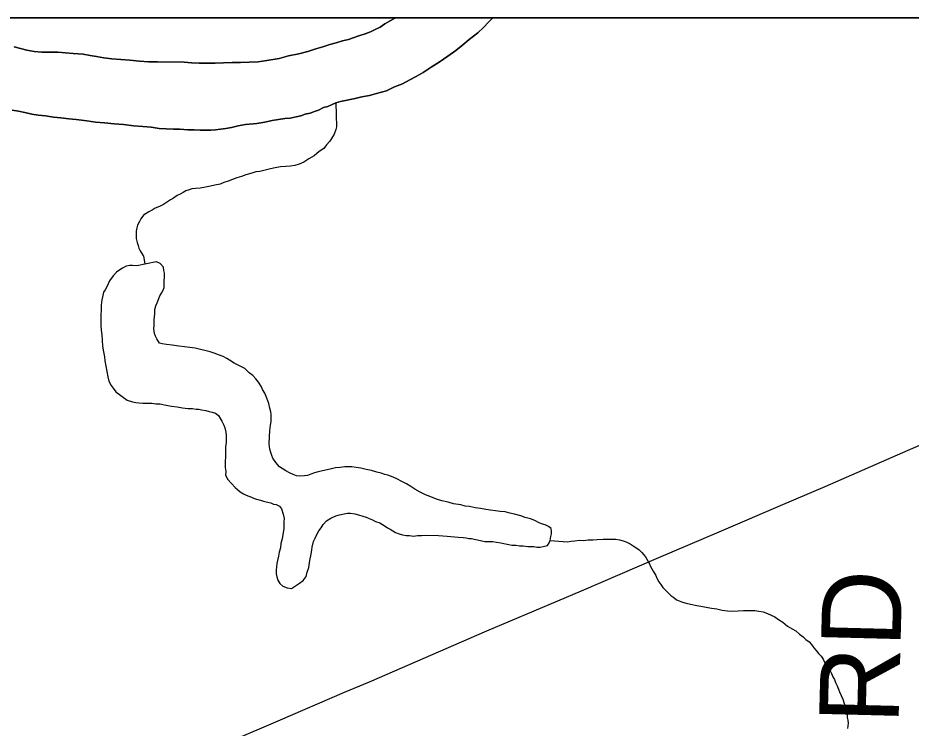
# Model space of a CAD drawing. Extents: x 0 to 64.8, y -5 to 22.
# Drawn here: x 7.614 to 8.252, y 20.393 to 20.9 of the extents above; entities that cross this region are included whole.
import ezdxf

# ---------------------------------------------------------------- set-up
doc = ezdxf.new("R2010")
doc.units = 0
for name, color, linetype in [('GM_X_Adjacent_County', 7, 'Continuous'), ('GM_X_County', 7, 'Continuous'), ('GM_X_County_Road', 7, 'Continuous'), ('GM_X_Major_River', 7, 'Continuous'), ('GM_X_Minor_Lake', 7, 'Continuous'), ('GM_X_Minor_River', 7, 'Continuous'), ('GM_X_Township', 7, 'Continuous'), ('GM_X_Township_Road_Text', 7, 'Continuous'), ('SH_Data', 7, 'Continuous')]:
    doc.layers.add(name, color=color, linetype=linetype)

msp = doc.modelspace()

# ---------------------------------------------------------------- linework, layer by layer
at = {"layer": 'GM_X_Adjacent_County'}
msp.add_lwpolyline([(8.9, 19.78096), (8.9, 20.9), (2.1, 20.9), (2.1, 19.91762)], dxfattribs=at)
at = {"layer": 'GM_X_County'}
msp.add_lwpolyline([(8.9, 19.78096), (8.9, 20.9), (2.1, 20.9), (2.1, 19.91762)], dxfattribs=at)
at = {"layer": 'GM_X_County_Road'}
msp.add_lwpolyline([(7.76671, 20.38376), (7.79978, 20.39779), (7.8472, 20.41815), (7.86494, 20.42566), (7.94881, 20.46196), (8.01634, 20.49066), (8.07178, 20.51438), (8.09234, 20.52321), (8.11806, 20.53422), (8.15868, 20.55151), (8.19071, 20.56513), (8.24997, 20.591), (8.26832, 20.59909)], dxfattribs=at)
at = {"layer": 'GM_X_Major_River'}
for points in [[(7.60951, 20.83414), (7.61406, 20.83331), (7.61861, 20.83247), (7.62354, 20.83126), (7.62809, 20.83042), (7.63341, 20.82996), (7.6391, 20.82911), (7.64442, 20.82864), (7.65011, 20.82779), (7.65543, 20.82733), (7.66302, 20.82645), (7.6691, 20.82559), (7.67555, 20.82511), (7.68239, 20.82424), (7.68923, 20.82375), (7.69644, 20.82288), (7.7029, 20.8224), (7.70898, 20.82192), (7.71467, 20.82107), (7.7196, 20.82061), (7.72493, 20.82052), (7.72949, 20.82045), (7.73519, 20.81998), (7.73975, 20.81991), (7.74394, 20.81984), (7.74774, 20.81978), (7.75154, 20.81972), (7.75497, 20.82005), (7.7584, 20.82037), (7.76222, 20.82107), (7.76641, 20.82177), (7.77099, 20.82284), (7.77633, 20.82389), (7.78433, 20.82452), (7.79005, 20.82557), (7.79539, 20.82663), (7.79997, 20.82731), (7.80455, 20.828), (7.80835, 20.82832), (7.81255, 20.82939), (7.81599, 20.8301), (7.81905, 20.83119), (7.82248, 20.8319), (7.82554, 20.83299), (7.8286, 20.83408), (7.83206, 20.83593), (7.83511, 20.83664), (7.83818, 20.83811), (7.84085, 20.83921), (7.8443, 20.84029), (7.8546, 20.84241), (7.85956, 20.84347), (7.8649, 20.84452), (7.86987, 20.84597), (7.87713, 20.84775), (7.88288, 20.8507), (7.88862, 20.85289), (7.89322, 20.85548), (7.89821, 20.85806), (7.9032, 20.86102), (7.90896, 20.86473), (7.91473, 20.86844), (7.92088, 20.87252), (7.92665, 20.87661), (7.93166, 20.88071), (7.93628, 20.88443), (7.94244, 20.88927), (7.9463, 20.89302), (7.95017, 20.89713), (7.95313, 20.9)], [(7.95313, 20.9), (7.95017, 20.89713), (7.9463, 20.89302), (7.94244, 20.88927), (7.93628, 20.88443), (7.93166, 20.88071), (7.92665, 20.87661), (7.92088, 20.87252), (7.91473, 20.86844), (7.90896, 20.86473), (7.9032, 20.86102), (7.89821, 20.85806), (7.89322, 20.85548), (7.88862, 20.85289), (7.88288, 20.8507), (7.87713, 20.84775), (7.86987, 20.84597), (7.8649, 20.84452), (7.85956, 20.84347), (7.8546, 20.84241), (7.8443, 20.84029), (7.84085, 20.83921), (7.83818, 20.83811), (7.83511, 20.83664), (7.83206, 20.83593), (7.8286, 20.83408), (7.82554, 20.83299), (7.82248, 20.8319), (7.81905, 20.83119), (7.81599, 20.8301), (7.81255, 20.82939), (7.80835, 20.82832), (7.80455, 20.828), (7.79997, 20.82731), (7.79539, 20.82663), (7.79005, 20.82557), (7.78433, 20.82452), (7.77633, 20.82389), (7.77099, 20.82284), (7.76641, 20.82177), (7.76222, 20.82107), (7.7584, 20.82037), (7.75497, 20.82005), (7.75154, 20.81972), (7.74774, 20.81978), (7.74394, 20.81984), (7.73975, 20.81991), (7.73519, 20.81998), (7.72949, 20.82045), (7.72493, 20.82052), (7.7196, 20.82061), (7.71467, 20.82107), (7.70898, 20.82192), (7.7029, 20.8224), (7.69644, 20.82288), (7.68923, 20.82375), (7.68239, 20.82424), (7.67555, 20.82511), (7.6691, 20.82559), (7.66302, 20.82645), (7.65543, 20.82733), (7.65011, 20.82779), (7.64442, 20.82864), (7.6391, 20.82911), (7.63341, 20.82996), (7.62809, 20.83042), (7.62354, 20.83126), (7.61861, 20.83247), (7.61406, 20.83331), (7.60951, 20.83414)], [(7.8835, 20.9), (7.87981, 20.89787), (7.87598, 20.89565), (7.87252, 20.89343), (7.86907, 20.89158), (7.86562, 20.89012), (7.86179, 20.88866), (7.85721, 20.88721), (7.85338, 20.88575), (7.84994, 20.88466), (7.84574, 20.88359), (7.84115, 20.88214), (7.83657, 20.88108), (7.8316, 20.87926), (7.82663, 20.87781), (7.82089, 20.87601), (7.8144, 20.87421), (7.80715, 20.8728), (7.80028, 20.87101), (7.79151, 20.86963), (7.7854, 20.86859), (7.77893, 20.86831), (7.77284, 20.86803), (7.76676, 20.86813), (7.76067, 20.86784)], [(7.76067, 20.86784), (7.76676, 20.86813), (7.77284, 20.86803), (7.77893, 20.86831), (7.7854, 20.86859), (7.79151, 20.86963), (7.80028, 20.87101), (7.80715, 20.8728), (7.8144, 20.87421), (7.82089, 20.87601), (7.82663, 20.87781), (7.8316, 20.87926), (7.83657, 20.88108), (7.84115, 20.88214), (7.84574, 20.88359), (7.84994, 20.88466), (7.85338, 20.88575), (7.85721, 20.88721), (7.86179, 20.88866), (7.86562, 20.89012), (7.86907, 20.89158), (7.87252, 20.89343), (7.87598, 20.89565), (7.87981, 20.89787), (7.8835, 20.9)], [(7.76067, 20.86784), (7.75458, 20.86756), (7.74849, 20.86765), (7.74317, 20.86774), (7.73784, 20.86782), (7.73253, 20.86829), (7.71351, 20.86859), (7.70705, 20.86869), (7.70059, 20.86917), (7.69375, 20.86966), (7.68729, 20.87014), (7.68083, 20.87063), (7.67514, 20.87148), (7.66983, 20.87232), (7.66528, 20.87316), (7.66035, 20.87399), (7.65313, 20.87449), (7.64781, 20.87495), (7.64211, 20.87542), (7.63641, 20.87552), (7.6307, 20.8756), (7.62539, 20.87607), (7.62007, 20.87691), (7.61553, 20.87813), (7.61098, 20.87934)], [(7.61098, 20.87934), (7.61553, 20.87813), (7.62007, 20.87691), (7.62539, 20.87607), (7.6307, 20.8756), (7.63641, 20.87552), (7.64211, 20.87542), (7.64781, 20.87495), (7.65313, 20.87449), (7.66035, 20.87399), (7.66528, 20.87316), (7.66983, 20.87232), (7.67514, 20.87148), (7.68083, 20.87063), (7.68729, 20.87014), (7.69375, 20.86966), (7.70059, 20.86917), (7.70705, 20.86869), (7.71351, 20.86859), (7.73253, 20.86829), (7.73784, 20.86782), (7.74317, 20.86774), (7.74849, 20.86765), (7.75458, 20.86756), (7.76067, 20.86784)]]:
    msp.add_lwpolyline(points, dxfattribs=at)
at = {"layer": 'GM_X_Minor_Lake'}
for points in [[(7.71241, 20.72572), (7.69868, 20.7229), (7.69563, 20.72295), (7.69373, 20.72298), (7.69106, 20.72264), (7.68838, 20.72116), (7.68646, 20.72005), (7.68415, 20.71819), (7.68182, 20.71557), (7.67911, 20.71219), (7.67753, 20.70841), (7.67596, 20.70578), (7.67479, 20.7039), (7.67438, 20.70162), (7.67357, 20.69859), (7.67313, 20.6948), (7.67308, 20.69138), (7.67301, 20.68758), (7.67296, 20.68378), (7.6729, 20.68036), (7.67323, 20.67694), (7.67356, 20.67351), (7.67388, 20.66971), (7.67419, 20.66552), (7.67489, 20.66133), (7.67559, 20.6579), (7.67592, 20.65486), (7.67662, 20.65105), (7.67733, 20.64723), (7.67803, 20.64342), (7.67874, 20.64037), (7.68021, 20.6373), (7.68171, 20.63538), (7.68357, 20.63269), (7.69184, 20.62686), (7.69563, 20.62566), (7.6979, 20.62524), (7.70018, 20.62483), (7.70284, 20.62479), (7.70512, 20.62475), (7.70702, 20.62472), (7.70931, 20.62469), (7.71234, 20.62426), (7.715, 20.62421), (7.71955, 20.62338), (7.72334, 20.62256), (7.72752, 20.62211), (7.73131, 20.6213), (7.73511, 20.62085), (7.73853, 20.6208), (7.74119, 20.62038), (7.74309, 20.62035), (7.74498, 20.61994), (7.74802, 20.61951), (7.75029, 20.61871), (7.75257, 20.6183), (7.75484, 20.6175), (7.75709, 20.61595), (7.75931, 20.61173), (7.76079, 20.60905), (7.76152, 20.60713), (7.76223, 20.60408), (7.76257, 20.60142), (7.76253, 20.59914), (7.76249, 20.59648), (7.76207, 20.59345), (7.76202, 20.59078), (7.76199, 20.58851), (7.76195, 20.58585), (7.76191, 20.58357), (7.76187, 20.58129), (7.76183, 20.57863), (7.76217, 20.57596), (7.76213, 20.5733), (7.7636, 20.57024), (7.76884, 20.56445), (7.77071, 20.56291), (7.77259, 20.56136), (7.77485, 20.5598), (7.77674, 20.55901), (7.78052, 20.55743), (7.78241, 20.55664), (7.78506, 20.55584), (7.78695, 20.55543), (7.78922, 20.55463), (7.79112, 20.55422), (7.79453, 20.55341), (7.79642, 20.55262), (7.79831, 20.55221), (7.80058, 20.55103), (7.80207, 20.54911), (7.80315, 20.54529), (7.80386, 20.54224), (7.80383, 20.53996), (7.80379, 20.53768), (7.80375, 20.53502), (7.80333, 20.53237), (7.8025, 20.52782)], [(7.71241, 20.72572), (7.69868, 20.7229), (7.69563, 20.72295), (7.69373, 20.72298), (7.69106, 20.72264), (7.68838, 20.72116), (7.68646, 20.72005), (7.68415, 20.71819), (7.68182, 20.71557), (7.67911, 20.71219), (7.67753, 20.70841), (7.67596, 20.70578), (7.67479, 20.7039), (7.67438, 20.70162), (7.67357, 20.69859), (7.67313, 20.6948), (7.67308, 20.69138), (7.67301, 20.68758), (7.67296, 20.68378), (7.6729, 20.68036), (7.67323, 20.67694), (7.67356, 20.67351), (7.67388, 20.66971), (7.67419, 20.66552), (7.67489, 20.66133), (7.67559, 20.6579), (7.67592, 20.65486), (7.67662, 20.65105), (7.67733, 20.64723), (7.67803, 20.64342), (7.67874, 20.64037), (7.68021, 20.6373), (7.68171, 20.63538), (7.68357, 20.63269), (7.69184, 20.62686), (7.69563, 20.62566), (7.6979, 20.62524), (7.70018, 20.62483), (7.70284, 20.62479), (7.70512, 20.62475), (7.70702, 20.62472), (7.70931, 20.62469), (7.71234, 20.62426), (7.715, 20.62421), (7.71955, 20.62338), (7.72334, 20.62256), (7.72752, 20.62211), (7.73131, 20.6213), (7.73511, 20.62085), (7.73853, 20.6208), (7.74119, 20.62038), (7.74309, 20.62035), (7.74498, 20.61994), (7.74802, 20.61951), (7.75029, 20.61871), (7.75257, 20.6183), (7.75484, 20.6175), (7.75709, 20.61595), (7.75931, 20.61173), (7.76079, 20.60905), (7.76152, 20.60713), (7.76223, 20.60408), (7.76257, 20.60142), (7.76253, 20.59914), (7.76249, 20.59648), (7.76207, 20.59345), (7.76202, 20.59078), (7.76199, 20.58851), (7.76195, 20.58585), (7.76191, 20.58357), (7.76187, 20.58129), (7.76183, 20.57863), (7.76217, 20.57596), (7.76213, 20.5733), (7.7636, 20.57024), (7.76884, 20.56445), (7.77071, 20.56291), (7.77259, 20.56136), (7.77485, 20.5598), (7.77674, 20.55901), (7.78052, 20.55743), (7.78241, 20.55664), (7.78506, 20.55584), (7.78695, 20.55543), (7.78922, 20.55463), (7.79112, 20.55422), (7.79453, 20.55341), (7.79642, 20.55262), (7.79831, 20.55221), (7.80058, 20.55103), (7.80207, 20.54911), (7.80315, 20.54529), (7.80386, 20.54224), (7.80383, 20.53996), (7.80379, 20.53768), (7.80375, 20.53502), (7.80333, 20.53237), (7.8025, 20.52782)], [(7.7109, 20.67786), (7.71094, 20.68052), (7.711, 20.68432), (7.71145, 20.68849), (7.7115, 20.69153), (7.7123, 20.69418), (7.71309, 20.69645), (7.71428, 20.69947), (7.71507, 20.70136), (7.71624, 20.70324), (7.71742, 20.7055), (7.71821, 20.70739), (7.71824, 20.70929), (7.71828, 20.71195), (7.71833, 20.71498), (7.71837, 20.71764), (7.71802, 20.71955), (7.71768, 20.72184), (7.71543, 20.72453), (7.71279, 20.72571), (7.71241, 20.72572)], [(7.7109, 20.67786), (7.71094, 20.68052), (7.711, 20.68432), (7.71145, 20.68849), (7.7115, 20.69153), (7.7123, 20.69418), (7.71309, 20.69645), (7.71428, 20.69947), (7.71507, 20.70136), (7.71624, 20.70324), (7.71742, 20.7055), (7.71821, 20.70739), (7.71824, 20.70929), (7.71828, 20.71195), (7.71833, 20.71498), (7.71837, 20.71764), (7.71802, 20.71955), (7.71768, 20.72184), (7.71543, 20.72453), (7.71279, 20.72571), (7.71241, 20.72572)], [(7.98563, 20.53935), (7.983, 20.54092), (7.97997, 20.5421), (7.97618, 20.54293), (7.97316, 20.54411), (7.96861, 20.54533), (7.9652, 20.54614), (7.96179, 20.54695), (7.95837, 20.54739), (7.95496, 20.54782), (7.95154, 20.54826), (7.94812, 20.54869), (7.94433, 20.54951), (7.94053, 20.54995), (7.93637, 20.55078), (7.93333, 20.5512), (7.9303, 20.55201), (7.92499, 20.55286), (7.9212, 20.55406), (7.91665, 20.55489), (7.91287, 20.55609), (7.90871, 20.55768), (7.90493, 20.55926), (7.90116, 20.56122), (7.89738, 20.56318), (7.89437, 20.56513), (7.89136, 20.56707), (7.88796, 20.56865), (7.88457, 20.5706), (7.88192, 20.57178), (7.88003, 20.57257), (7.87814, 20.57336), (7.87587, 20.57378), (7.87322, 20.57458), (7.87019, 20.57539), (7.8664, 20.57659), (7.86261, 20.57741), (7.85882, 20.57823), (7.8554, 20.57866), (7.85237, 20.57909), (7.84743, 20.57917), (7.844, 20.57884), (7.84057, 20.57852), (7.83789, 20.5778), (7.82835, 20.57567), (7.82568, 20.57495), (7.823, 20.57386), (7.8207, 20.57313), (7.81842, 20.57279), (7.81499, 20.57246), (7.81271, 20.57288), (7.81044, 20.57368), (7.8078, 20.57486), (7.80516, 20.57642), (7.80252, 20.57798), (7.80064, 20.57915), (7.79802, 20.58223), (7.79579, 20.58531), (7.79506, 20.58722), (7.79434, 20.58951), (7.79361, 20.5918), (7.79329, 20.59561), (7.79337, 20.60055), (7.79382, 20.6051), (7.79426, 20.6089), (7.79468, 20.61155), (7.79472, 20.61383), (7.79476, 20.61649), (7.79441, 20.61839), (7.79369, 20.62106), (7.79298, 20.6245), (7.79152, 20.62832), (7.79005, 20.63176), (7.78857, 20.63445), (7.78784, 20.63636), (7.78562, 20.63981), (7.78375, 20.64212), (7.7815, 20.64444), (7.77887, 20.64638), (7.77588, 20.64947), (7.77248, 20.65104), (7.77021, 20.65222), (7.76833, 20.65339), (7.76494, 20.65534), (7.76306, 20.65651), (7.76042, 20.65807), (7.75701, 20.65927), (7.75399, 20.66046), (7.75096, 20.66127), (7.74035, 20.66409), (7.73656, 20.66453), (7.73276, 20.66497), (7.72858, 20.66542), (7.72403, 20.66625), (7.71985, 20.6667), (7.71682, 20.66713), (7.71492, 20.66754), (7.71307, 20.67061), (7.71196, 20.67252), (7.71123, 20.67444), (7.7109, 20.67786)], [(7.98563, 20.53935), (7.983, 20.54092), (7.97997, 20.5421), (7.97618, 20.54293), (7.97316, 20.54411), (7.96861, 20.54533), (7.9652, 20.54614), (7.96179, 20.54695), (7.95837, 20.54739), (7.95496, 20.54782), (7.95154, 20.54826), (7.94812, 20.54869), (7.94433, 20.54951), (7.94053, 20.54995), (7.93637, 20.55078), (7.93333, 20.5512), (7.9303, 20.55201), (7.92499, 20.55286), (7.9212, 20.55406), (7.91665, 20.55489), (7.91287, 20.55609), (7.90871, 20.55768), (7.90493, 20.55926), (7.90116, 20.56122), (7.89738, 20.56318), (7.89437, 20.56513), (7.89136, 20.56707), (7.88796, 20.56865), (7.88457, 20.5706), (7.88192, 20.57178), (7.88003, 20.57257), (7.87814, 20.57336), (7.87587, 20.57378), (7.87322, 20.57458), (7.87019, 20.57539), (7.8664, 20.57659), (7.86261, 20.57741), (7.85882, 20.57823), (7.8554, 20.57866), (7.85237, 20.57909), (7.84743, 20.57917), (7.844, 20.57884), (7.84057, 20.57852), (7.83789, 20.5778), (7.82835, 20.57567), (7.82568, 20.57495), (7.823, 20.57386), (7.8207, 20.57313), (7.81842, 20.57279), (7.81499, 20.57246), (7.81271, 20.57288), (7.81044, 20.57368), (7.8078, 20.57486), (7.80516, 20.57642), (7.80252, 20.57798), (7.80064, 20.57915), (7.79802, 20.58223), (7.79579, 20.58531), (7.79506, 20.58722), (7.79434, 20.58951), (7.79361, 20.5918), (7.79329, 20.59561), (7.79337, 20.60055), (7.79382, 20.6051), (7.79426, 20.6089), (7.79468, 20.61155), (7.79472, 20.61383), (7.79476, 20.61649), (7.79441, 20.61839), (7.79369, 20.62106), (7.79298, 20.6245), (7.79152, 20.62832), (7.79005, 20.63176), (7.78857, 20.63445), (7.78784, 20.63636), (7.78562, 20.63981), (7.78375, 20.64212), (7.7815, 20.64444), (7.77887, 20.64638), (7.77588, 20.64947), (7.77248, 20.65104), (7.77021, 20.65222), (7.76833, 20.65339), (7.76494, 20.65534), (7.76306, 20.65651), (7.76042, 20.65807), (7.75701, 20.65927), (7.75399, 20.66046), (7.75096, 20.66127), (7.74035, 20.66409), (7.73656, 20.66453), (7.73276, 20.66497), (7.72858, 20.66542), (7.72403, 20.66625), (7.71985, 20.6667), (7.71682, 20.66713), (7.71492, 20.66754), (7.71307, 20.67061), (7.71196, 20.67252), (7.71123, 20.67444), (7.7109, 20.67786)], [(7.8025, 20.52782), (7.80168, 20.52441), (7.80125, 20.52138), (7.80045, 20.51835), (7.80002, 20.51532), (7.79921, 20.51229), (7.79879, 20.51002), (7.79838, 20.50775), (7.79834, 20.50547), (7.7983, 20.50281), (7.79864, 20.50052), (7.79937, 20.49823), (7.80085, 20.49593), (7.8031, 20.49399), (7.80613, 20.4928), (7.80917, 20.49237), (7.81493, 20.49608), (7.81762, 20.49794), (7.81957, 20.50095), (7.82038, 20.50398), (7.82157, 20.50738), (7.82241, 20.5123), (7.82325, 20.51685), (7.82367, 20.51988), (7.82408, 20.52178), (7.82491, 20.52594), (7.82608, 20.52821), (7.82727, 20.53085), (7.82883, 20.53348), (7.83039, 20.53574), (7.83194, 20.53799), (7.83427, 20.54062), (7.83734, 20.54247), (7.84079, 20.54431), (7.84346, 20.54503), (7.8469, 20.54574), (7.84919, 20.54608), (7.85147, 20.54604), (7.8545, 20.54562), (7.85716, 20.54481), (7.86019, 20.54401), (7.86246, 20.54321), (7.86473, 20.54241), (7.86699, 20.54124), (7.86925, 20.54006), (7.87228, 20.53925), (7.87417, 20.53808), (7.87605, 20.53691), (7.87793, 20.53574), (7.87982, 20.53457), (7.8817, 20.5334), (7.88358, 20.53223), (7.88623, 20.53143), (7.8885, 20.53064), (7.89116, 20.53021), (7.89344, 20.53018), (7.89648, 20.52975), (7.89914, 20.53009), (7.90219, 20.53004), (7.90524, 20.53037), (7.91436, 20.53023), (7.9174, 20.5298), (7.92044, 20.52975), (7.9231, 20.52933), (7.92576, 20.52928), (7.92841, 20.52886), (7.93184, 20.52881), (7.93411, 20.52839), (7.93601, 20.52798), (7.93791, 20.52795), (7.93981, 20.52754), (7.94208, 20.52713), (7.94511, 20.52632), (7.94739, 20.5259), (7.95005, 20.52586), (7.95309, 20.52581), (7.95575, 20.52539), (7.95878, 20.52496), (7.96219, 20.52415), (7.96447, 20.52373), (7.96675, 20.52331), (7.96941, 20.52327), (7.97206, 20.52285), (7.97472, 20.52281), (7.97814, 20.52237), (7.98004, 20.52234), (7.98232, 20.52231), (7.9846, 20.52189), (7.98688, 20.52186), (7.98917, 20.5222), (7.99222, 20.52291), (7.99339, 20.52479), (7.99418, 20.52668), (7.99461, 20.52933), (7.99502, 20.53123), (7.99505, 20.53313), (7.9947, 20.53503), (7.99282, 20.53658), (7.99055, 20.53776), (7.9879, 20.53856), (7.98563, 20.53935)], [(7.8025, 20.52782), (7.80168, 20.52441), (7.80125, 20.52138), (7.80045, 20.51835), (7.80002, 20.51532), (7.79921, 20.51229), (7.79879, 20.51002), (7.79838, 20.50775), (7.79834, 20.50547), (7.7983, 20.50281), (7.79864, 20.50052), (7.79937, 20.49823), (7.80085, 20.49593), (7.8031, 20.49399), (7.80613, 20.4928), (7.80917, 20.49237), (7.81493, 20.49608), (7.81762, 20.49794), (7.81957, 20.50095), (7.82038, 20.50398), (7.82157, 20.50738), (7.82241, 20.5123), (7.82325, 20.51685), (7.82367, 20.51988), (7.82408, 20.52178), (7.82491, 20.52594), (7.82608, 20.52821), (7.82727, 20.53085), (7.82883, 20.53348), (7.83039, 20.53574), (7.83194, 20.53799), (7.83427, 20.54062), (7.83734, 20.54247), (7.84079, 20.54431), (7.84346, 20.54503), (7.8469, 20.54574), (7.84919, 20.54608), (7.85147, 20.54604), (7.8545, 20.54562), (7.85716, 20.54481), (7.86019, 20.54401), (7.86246, 20.54321), (7.86473, 20.54241), (7.86699, 20.54124), (7.86925, 20.54006), (7.87228, 20.53925), (7.87417, 20.53808), (7.87605, 20.53691), (7.87793, 20.53574), (7.87982, 20.53457), (7.8817, 20.5334), (7.88358, 20.53223), (7.88623, 20.53143), (7.8885, 20.53064), (7.89116, 20.53021), (7.89344, 20.53018), (7.89648, 20.52975), (7.89914, 20.53009), (7.90219, 20.53004), (7.90524, 20.53037), (7.91436, 20.53023), (7.9174, 20.5298), (7.92044, 20.52975), (7.9231, 20.52933), (7.92576, 20.52928), (7.92841, 20.52886), (7.93184, 20.52881), (7.93411, 20.52839), (7.93601, 20.52798), (7.93791, 20.52795), (7.93981, 20.52754), (7.94208, 20.52713), (7.94511, 20.52632), (7.94739, 20.5259), (7.95005, 20.52586), (7.95309, 20.52581), (7.95575, 20.52539), (7.95878, 20.52496), (7.96219, 20.52415), (7.96447, 20.52373), (7.96675, 20.52331), (7.96941, 20.52327), (7.97206, 20.52285), (7.97472, 20.52281), (7.97814, 20.52237), (7.98004, 20.52234), (7.98232, 20.52231), (7.9846, 20.52189), (7.98688, 20.52186), (7.98917, 20.5222), (7.99222, 20.52291), (7.99339, 20.52479), (7.99418, 20.52668), (7.99461, 20.52933), (7.99502, 20.53123), (7.99505, 20.53313), (7.9947, 20.53503), (7.99282, 20.53658), (7.99055, 20.53776), (7.9879, 20.53856), (7.98563, 20.53935)]]:
    msp.add_lwpolyline(points, dxfattribs=at)
at = {"layer": 'GM_X_Minor_River'}
for points in [[(7.84085, 20.83921), (7.84135, 20.8221), (7.84094, 20.8202), (7.83974, 20.8168), (7.83779, 20.81379), (7.83662, 20.81191), (7.8343, 20.80929), (7.83236, 20.80666), (7.8289, 20.80443), (7.82543, 20.80145), (7.82159, 20.79923), (7.81813, 20.79701), (7.81469, 20.79554), (7.81163, 20.79445), (7.80858, 20.79412), (7.80515, 20.79379), (7.80134, 20.79347), (7.79753, 20.79277), (7.79409, 20.79207), (7.78951, 20.791), (7.78646, 20.79029), (7.78379, 20.78995), (7.7815, 20.78923), (7.7792, 20.7885), (7.77653, 20.78778), (7.77347, 20.78669), (7.77003, 20.78561), (7.76697, 20.78452), (7.76391, 20.78343), (7.76085, 20.78233), (7.75817, 20.78123), (7.75435, 20.78054), (7.7513, 20.77982), (7.74786, 20.77912), (7.74405, 20.77842), (7.74062, 20.77809), (7.73795, 20.77776), (7.73604, 20.77703), (7.73375, 20.7763), (7.73183, 20.77519), (7.72953, 20.77409), (7.72761, 20.77298), (7.72492, 20.77112), (7.72262, 20.77002), (7.71993, 20.76816), (7.71762, 20.76668), (7.71493, 20.7652), (7.71187, 20.76411), (7.70957, 20.76263), (7.70727, 20.76152), (7.70342, 20.75892), (7.70148, 20.7563), (7.70069, 20.75441), (7.69913, 20.75177), (7.69872, 20.74988), (7.6983, 20.7476), (7.69826, 20.74495), (7.69822, 20.74228), (7.69894, 20.73961), (7.69966, 20.73732), (7.70001, 20.73542), (7.70112, 20.7335), (7.70298, 20.73043), (7.70335, 20.73004), (7.70449, 20.72413)], [(7.99418, 20.52668), (8.00634, 20.52573), (8.00901, 20.52606), (8.01168, 20.5264), (8.01472, 20.52673), (8.01777, 20.52669), (8.0212, 20.52701), (8.02462, 20.52696), (8.02767, 20.52729), (8.03185, 20.5276), (8.0349, 20.52755), (8.03756, 20.52751), (8.04098, 20.52746), (8.04364, 20.52703), (8.04629, 20.52623), (8.04894, 20.52543), (8.0512, 20.52425), (8.05346, 20.5227), (8.05534, 20.52153), (8.0576, 20.51997), (8.05947, 20.51804), (8.06208, 20.51496), (8.06505, 20.50998), (8.06578, 20.50806), (8.06763, 20.50461), (8.06948, 20.50154), (8.07021, 20.49963), (8.07169, 20.49695), (8.07318, 20.49502), (8.07468, 20.4931), (8.08029, 20.48731), (8.08255, 20.48576), (8.08443, 20.48421), (8.08632, 20.48342), (8.08858, 20.48262), (8.09124, 20.48182), (8.09426, 20.48101), (8.09882, 20.48018), (8.10185, 20.47975), (8.10564, 20.47893), (8.10943, 20.47811), (8.11323, 20.47767), (8.11702, 20.47685), (8.12082, 20.47641), (8.12461, 20.47597), (8.12842, 20.47629), (8.13223, 20.47661), (8.13603, 20.47655), (8.14022, 20.47648), (8.14325, 20.47605), (8.14629, 20.47562), (8.14932, 20.47444), (8.15196, 20.47325), (8.1546, 20.47207), (8.15724, 20.47013), (8.16025, 20.46818), (8.16363, 20.46547), (8.16702, 20.46352), (8.16966, 20.46195), (8.17228, 20.45963), (8.17492, 20.45769), (8.17679, 20.45576), (8.17905, 20.4542), (8.18092, 20.45227), (8.1824, 20.44997), (8.18427, 20.44804), (8.18576, 20.44574), (8.18763, 20.44381), (8.18912, 20.44188), (8.19023, 20.43959), (8.19283, 20.43574), (8.19394, 20.43383), (8.19505, 20.43153), (8.19615, 20.42923), (8.19726, 20.42731), (8.19799, 20.42502), (8.19909, 20.42273), (8.2002, 20.42043), (8.20093, 20.41852), (8.20313, 20.41316), (8.20422, 20.4101), (8.20495, 20.40819), (8.20567, 20.40552), (8.20638, 20.40209), (8.20635, 20.40019), (8.2067, 20.39828), (8.20704, 20.396), (8.2066, 20.3922)]]:
    msp.add_lwpolyline(points, dxfattribs=at)
at = {"layer": 'GM_X_Township'}
msp.add_lwpolyline([(8.9, 19.78096), (8.9, 20.9), (5.7946, 20.9)], dxfattribs=at)
at = {"layer": 'SH_Data'}
msp.add_line((2.1, 20.9), (8.9, 20.9), dxfattribs=at)

# ---------------------------------------------------------------- texts
at = {"layer": 'GM_X_Township_Road_Text'}
msp.add_text('RD', height=0.056818, rotation=88.531, dxfattribs=at).set_placement((8.24298, 20.39503))

doc.saveas('drawing.dxf')
